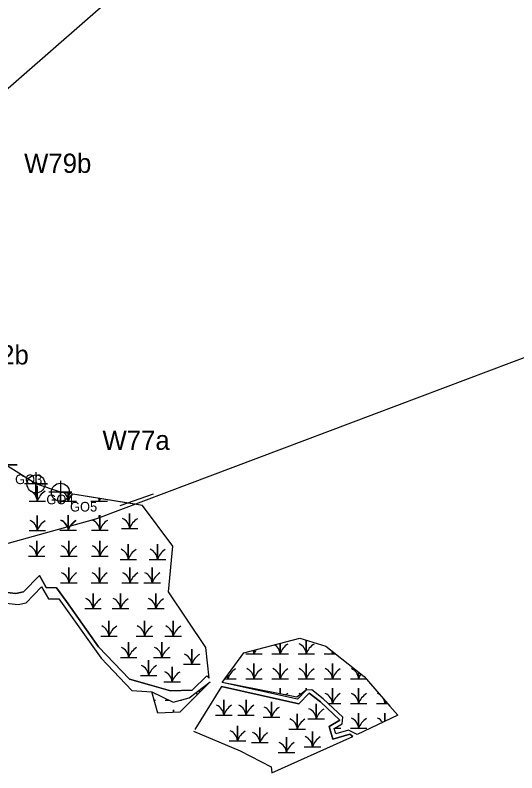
# Model space of a CAD drawing. Extents: x 1253697 to 1278588, y 912189 to 981699.
# Drawn here: x 1263292 to 1263814, y 961227 to 962015 of the extents above; entities that cross this region are included whole.
import ezdxf

# ---------------------------------------------------------------- set-up
doc = ezdxf.new("R2010")
doc.units = 0
for name, color, linetype in [('Default', 7, 'Continuous'), ('Exist Environmental Wetland Boundary', 7, 'Continuous'), ('Exist Environmental Wetland Boundary Cogo Comment', 7, 'Continuous'), ('Exist Environmental Wetland Boundary Cogo Number', 7, 'Continuous'), ('Exist Environmental Wetland Boundary Cogo Point CELL', 7, 'Continuous'), ('Exist Hydro Jurisdictional Stream or Body of Water Mitigable', 7, 'Continuous'), ('Exist Hydro Jurisdictional Stream or Body of Water Mitigable Cogo Number', 7, 'Continuous'), ('Exist Hydro Swamp or Marsh', 7, 'Continuous')]:
    doc.layers.add(name, color=color, linetype=linetype)

msp = doc.modelspace()

# ---------------------------------------------------------------- linework, layer by layer
at = {"layer": 'Default'}
for p, q in [((1263378.15, 961491.91), (1263907.9, 961691.72)), ((1263378.15, 961491.91), (1263907.9, 961691.72)), ((1263401.49, 961505.12), (1263435.89, 961517.21)), ((1262647.72, 961291.1), (1263373.74, 961490.47)), ((1262647.72, 961291.1), (1263373.74, 961490.47))]:
    msp.add_line(p, q, dxfattribs=at)
msp.add_lwpolyline([(1263679.97, 962283.96), (1263172.54, 961840.43), (1263046.76, 961795.84), (1262800.84, 961737.11), (1262633.62, 961709.12), (1262540.11, 961698.62), (1262449.95, 961699.3)], dxfattribs=at)
msp.add_lwpolyline([(1263679.97, 962283.96), (1263172.54, 961840.43), (1263046.76, 961795.84), (1262800.84, 961737.11), (1262633.62, 961709.12), (1262540.11, 961698.62), (1262449.95, 961699.3)], dxfattribs=at)
msp.add_arc((1263360.5, 961538.69), 50, 285.35544, 290.66555, dxfattribs=at)
msp.add_arc((1263360.5, 961538.69), 50, 285.35544, 290.66555, dxfattribs=at)
at = {"layer": 'Exist Environmental Wetland Boundary'}
for p, q in [((1263483.88, 961310.73), (1263483.88, 961313.36)), ((1263483.88, 961313.36), (1263483.88, 961310.73)), ((1263436.55, 961302.87), (1263438.08, 961302.87)), ((1263448.08, 961302.87), (1263451.91, 961302.87)), ((1263464.23, 961302.87), (1263465.28, 961302.87)), ((1263475.28, 961302.87), (1263475.95, 961302.87)), ((1263624.13, 961273.57), (1263630.62, 961273.57))]:
    msp.add_line(p, q, dxfattribs=at)
for points in [[(1263416.55, 961506.39), (1263339.25, 961518.87), (1263313.89, 961527.63), (1263282.26, 961547.31), (1263257.98, 961558.43), (1263216.3, 961565.52)], [(1263129.39, 961435.74), (1263155.21, 961424.01), (1263188.45, 961429.17), (1263212.21, 961422.9), (1263292.87, 961413.72), (1263301.08, 961415.46), (1263317.46, 961432.39), (1263324.34, 961419.77), (1263335.17, 961419.61), (1263345.66, 961405.46), (1263378.95, 961358.18), (1263410.98, 961324.51), (1263431.94, 961318.76), (1263453.66, 961312.39), (1263476.22, 961313.07), (1263491.42, 961328.01), (1263493.8, 961325.74), (1263490.3, 961357.55), (1263451.73, 961415.4), (1263456.21, 961462.85), (1263424.57, 961505.09), (1263339.25, 961518.87)], [(1263559.01, 961350.91), (1263567.61, 961350.91), (1263567.61, 961361.96)], [(1263567.61, 961361.96), (1263567.61, 961350.91), (1263576.21, 961350.91)], [(1263586.21, 961350.91), (1263594.81, 961350.91), (1263594.81, 961365.32)], [(1263594.81, 961365.32), (1263594.81, 961350.91), (1263603.41, 961350.91)], [(1263531.8, 961350.91), (1263540.4, 961350.91), (1263540.4, 961354.72)], [(1263540.4, 961354.72), (1263540.4, 961350.91), (1263549.01, 961350.91)], [(1263613.41, 961350.91), (1263622.01, 961350.91), (1263622.01, 961353.59)], [(1263622.01, 961353.59), (1263622.01, 961350.91), (1263625.36, 961350.91)], [(1263531.8, 961325.13), (1263540.4, 961325.13), (1263540.4, 961340.91), (1263540.4, 961325.13), (1263549.01, 961325.13)], [(1263559.01, 961325.13), (1263567.61, 961325.13), (1263567.61, 961340.91), (1263567.61, 961325.13), (1263576.21, 961325.13)], [(1263586.21, 961325.13), (1263594.81, 961325.13), (1263594.81, 961340.91), (1263594.81, 961325.13), (1263603.41, 961325.13)], [(1263613.41, 961325.13), (1263622.01, 961325.13), (1263622.01, 961340.91), (1263622.01, 961325.13), (1263630.62, 961325.13)], [(1263640.62, 961325.13), (1263649.22, 961325.13), (1263649.22, 961331.76)], [(1263649.22, 961331.76), (1263649.22, 961325.13), (1263656.69, 961325.13)], [(1263510.32, 961325.13), (1263513.2, 961325.13), (1263513.2, 961329.08)], [(1263513.2, 961329.08), (1263513.2, 961325.13), (1263521.8, 961325.13)], [(1263477.65, 961270.45), (1263525.97, 961250.1), (1263558.2, 961233.41), (1263559.13, 961227.26), (1263643.29, 961265.18), (1263640.02, 961267.36), (1263622.4, 961262.34), (1263618.63, 961275.49), (1263629.75, 961282.04), (1263609.45, 961301.1), (1263597.83, 961310.07), (1263586.95, 961298.9), (1263506.6, 961316.88), (1263478.89, 961272.44)], [(1263540.4, 961314.74), (1263540.4, 961315.13), (1263540.4, 961314.74)], [(1263567.61, 961309.38), (1263567.61, 961315.13), (1263567.61, 961309.38)], [(1263594.81, 961313.19), (1263594.81, 961315.13), (1263594.81, 961313.19)], [(1263617.82, 961299.35), (1263622.01, 961299.35), (1263622.01, 961315.13), (1263622.01, 961299.35), (1263630.62, 961299.35)], [(1263640.62, 961299.35), (1263649.22, 961299.35), (1263649.22, 961315.13), (1263649.22, 961299.35), (1263657.82, 961299.35)], [(1263667.82, 961299.35), (1263676.42, 961299.35), (1263676.42, 961302.46)], [(1263676.42, 961302.46), (1263676.42, 961299.35), (1263679.13, 961299.35)], [(1263456.68, 961290.09), (1263456.68, 961292.87), (1263456.68, 961290.09)], [(1263640.62, 961273.57), (1263649.22, 961273.57), (1263649.22, 961289.35), (1263649.22, 961273.57), (1263657.82, 961273.57)], [(1263676.42, 961280.76), (1263676.42, 961289.35), (1263676.42, 961280.76)]]:
    msp.add_lwpolyline(points, dxfattribs=at)
for points in [[(1263689.94, 961287.13), (1263647.68, 961267.22), (1263638.81, 961271.64), (1263625.46, 961267.84), (1263623.86, 961273.41), (1263632.01, 961278.2), (1263632.8, 961285.28), (1263612.5, 961304.35), (1263600.55, 961313.6), (1263594.64, 961313.18), (1263584.9, 961305.97), (1263507.49, 961321.24), (1263529.85, 961351.91), (1263588.04, 961367.4), (1263615.22, 961359.05), (1263654.85, 961327.24), (1263681.46, 961296.66)], [(1263434.19, 961311.35), (1263456.28, 961300.78), (1263472.97, 961305.17), (1263494.96, 961321.69), (1263463.38, 961290.44), (1263440.35, 961289.25)]]:
    msp.add_lwpolyline(points, close=True, dxfattribs=at)
for centre, radius, start, end in [((1263528.14, 961350.02), 12.3, 4.14034, 21.3917), ((1263558.65, 961344.85), 19.22, 147.12706, 161.62219), ((1263555.34, 961350.02), 12.3, 4.14034, 57.89776), ((1263585.85, 961344.85), 19.22, 122.12745, 161.62219), ((1263582.54, 961350.02), 12.3, 4.14034, 67.53497), ((1263613.05, 961344.85), 19.22, 122.12745, 161.62219), ((1263609.75, 961350.02), 12.3, 4.14034, 19.56955), ((1263640.26, 961344.85), 19.22, 155.08351, 161.62219), ((1263531.44, 961319.07), 19.22, 122.12745, 161.62219), ((1263528.14, 961324.24), 12.3, 4.14034, 67.53497), ((1263558.65, 961319.07), 19.22, 122.12745, 161.62219), ((1263555.34, 961324.24), 12.3, 4.14034, 67.53497), ((1263585.85, 961319.07), 19.22, 122.12745, 161.62219), ((1263582.54, 961324.24), 12.3, 4.14034, 67.53497), ((1263613.05, 961319.07), 19.22, 122.12745, 161.62219), ((1263609.75, 961324.24), 12.3, 4.14034, 67.53497), ((1263640.26, 961319.07), 19.22, 122.12745, 161.62219), ((1263636.95, 961324.24), 12.3, 4.14034, 67.53497), ((1263500.94, 961324.24), 12.3, 4.14034, 18.86451), ((1263667.46, 961319.07), 19.22, 145.77729, 161.62219), ((1263447.72, 961296.81), 19.22, 132.18565, 133.93513), ((1263471.62, 961301.98), 12.3, 33.37663, 45.0076), ((1263585.85, 961293.29), 19.22, 122.12745, 129.22476), ((1263582.54, 961298.46), 12.3, 58.63774, 67.53497), ((1263609.75, 961298.46), 12.3, 4.14034, 67.53497), ((1263640.26, 961293.29), 19.22, 122.12745, 161.62219), ((1263636.95, 961298.46), 12.3, 4.14034, 67.53497), ((1263667.46, 961293.29), 19.22, 122.12745, 161.62219), ((1263664.15, 961298.46), 12.3, 56.05806, 67.53497), ((1263664.15, 961298.46), 12.3, 4.14034, 26.01223), ((1263694.66, 961293.29), 19.22, 154.77526, 161.62219), ((1263636.95, 961272.68), 12.3, 4.14034, 67.53497), ((1263667.46, 961267.5), 19.22, 122.12745, 161.62219), ((1263664.15, 961272.68), 12.3, 34.99592, 67.53497)]:
    msp.add_arc(centre, radius, start, end, dxfattribs=at)
at = {"layer": 'Exist Environmental Wetland Boundary Cogo Point CELL'}
for points in [[(1263282.17, 961559.37), (1263282.17, 961535.37), (1263282.17, 961547.37), (1263294.17, 961547.37), (1263270.17, 961547.37)], [(1263313.89, 961539.63), (1263313.89, 961515.63), (1263313.89, 961527.63), (1263325.89, 961527.63), (1263301.89, 961527.63)], [(1263339.25, 961530.87), (1263339.25, 961506.87), (1263339.25, 961518.87), (1263351.25, 961518.87), (1263327.25, 961518.87)]]:
    msp.add_lwpolyline(points, dxfattribs=at)
for centre in [(1263313.89, 961527.63), (1263339.25, 961518.87)]:
    msp.add_circle(centre, 9.38, dxfattribs=at)
at = {"layer": 'Exist Hydro Jurisdictional Stream or Body of Water Mitigable'}
for points in [[(1263491.42, 961328.01), (1263476.22, 961313.07), (1263453.66, 961312.39), (1263431.94, 961318.76), (1263410.98, 961324.51), (1263378.95, 961358.18), (1263345.66, 961405.46), (1263335.17, 961419.61), (1263324.34, 961419.77), (1263317.46, 961432.39), (1263301.08, 961415.46), (1263292.87, 961413.72), (1263212.21, 961422.9), (1263188.45, 961429.17), (1263156.33, 961425.91), (1263129.39, 961435.74)], [(1263120.16, 961428.23), (1263157.83, 961412.41), (1263191.07, 961417.57), (1263214.83, 961411.3), (1263295.49, 961402.12), (1263303.7, 961403.86), (1263319.69, 961420.51), (1263326.96, 961408.16), (1263337.78, 961408), (1263381.56, 961346.57), (1263413.6, 961312.91), (1263434.19, 961311.35), (1263456.28, 961300.78), (1263472.97, 961305.17), (1263494.96, 961321.69)], [(1263506.6, 961316.88), (1263586.95, 961298.9), (1263597.83, 961310.07), (1263609.45, 961301.1), (1263629.75, 961282.04), (1263618.63, 961275.49), (1263622.4, 961262.34), (1263640.02, 961267.36), (1263643.29, 961265.18)], [(1263647.68, 961267.22), (1263638.81, 961271.64), (1263625.46, 961267.84), (1263623.86, 961273.41), (1263632.01, 961278.2), (1263632.8, 961285.28), (1263612.5, 961304.35), (1263600.55, 961313.6), (1263594.64, 961313.18), (1263585.5, 961303.78), (1263507.49, 961321.24)]]:
    msp.add_lwpolyline(points, dxfattribs=at)
at = {"layer": 'Exist Hydro Swamp or Marsh'}
for p, q in [((1263411.22, 961488.34), (1263411.22, 961488.34)), ((1263347.4, 961486.58), (1263347.4, 961486.58)), ((1263380.19, 961486.58), (1263380.19, 961486.58)), ((1263314.61, 961459.78), (1263314.61, 961459.78)), ((1263348.11, 961459.78), (1263348.11, 961459.78)), ((1263380.19, 961459.78), (1263380.19, 961459.78)), ((1263409.81, 961456.25), (1263409.81, 961456.25)), ((1263440.13, 961456.25), (1263440.13, 961456.25)), ((1263348.11, 961431.91), (1263348.11, 961431.91)), ((1263379.84, 961431.91), (1263379.84, 961431.91)), ((1263411.57, 961431.91), (1263411.57, 961431.91)), ((1263434.63, 961431.91), (1263434.63, 961431.91)), ((1263373.14, 961405.11), (1263373.14, 961405.11)), ((1263401.7, 961405.11), (1263401.7, 961405.11)), ((1263438.37, 961405.11), (1263438.37, 961405.11)), ((1263389.71, 961376.55), (1263389.71, 961376.55)), ((1263426.73, 961376.55), (1263426.73, 961376.55)), ((1263456.35, 961376.55), (1263456.35, 961376.55)), ((1263410.16, 961354.33), (1263410.16, 961354.33)), ((1263444.71, 961354.33), (1263444.71, 961354.33)), ((1263475.74, 961347.27), (1263475.74, 961347.27)), ((1263430.96, 961335.64), (1263430.96, 961335.64)), ((1263455.29, 961328.93), (1263455.29, 961328.93)), ((1263509.1, 961294.37), (1263509.1, 961294.37)), ((1263532.16, 961294.37), (1263532.16, 961294.37)), ((1263558.6, 961292.26), (1263558.6, 961292.26)), ((1263605.14, 961290.49), (1263605.14, 961290.49)), ((1263585.4, 961279.91), (1263585.4, 961279.91)), ((1263523.34, 961267.57), (1263523.34, 961267.57)), ((1263546.61, 961265.81), (1263546.61, 961265.81)), ((1263601.26, 961261.57), (1263601.26, 961261.57)), ((1263574.11, 961255.58), (1263574.11, 961255.58))]:
    msp.add_line(p, q, dxfattribs=at)
for points in [[(1263306.64, 961509.82), (1263315.25, 961509.82), (1263315.25, 961525.6), (1263315.25, 961509.82), (1263323.85, 961509.82)], [(1263338.85, 961509.82), (1263347.45, 961509.82), (1263347.45, 961517.55)], [(1263347.45, 961517.55), (1263347.45, 961509.82), (1263356.05, 961509.82)], [(1263371.05, 961509.82), (1263379.65, 961509.82), (1263379.65, 961512.35)], [(1263379.65, 961512.35), (1263379.65, 961509.82), (1263388.25, 961509.82)], [(1263402.62, 961481.21), (1263411.22, 961481.21), (1263411.22, 961496.99), (1263411.22, 961481.21), (1263419.82, 961481.21)], [(1263306.64, 961479.04), (1263315.25, 961479.04), (1263315.25, 961494.82), (1263315.25, 961479.04), (1263323.85, 961479.04)], [(1263338.8, 961479.45), (1263347.4, 961479.45), (1263347.4, 961495.23), (1263347.4, 961479.45), (1263356, 961479.45)], [(1263347.45, 961483.25), (1263347.45, 961494.82), (1263347.45, 961483.25)], [(1263371.59, 961479.45), (1263380.19, 961479.45), (1263380.19, 961495.23), (1263380.19, 961479.45), (1263388.8, 961479.45)], [(1263379.65, 961492.47), (1263379.65, 961494.82), (1263379.65, 961492.47)], [(1263306.01, 961452.64), (1263314.61, 961452.64), (1263314.61, 961468.42), (1263314.61, 961452.64), (1263323.21, 961452.64)], [(1263339.51, 961452.64), (1263348.11, 961452.64), (1263348.11, 961468.42), (1263348.11, 961452.64), (1263356.71, 961452.64)], [(1263371.59, 961452.64), (1263380.19, 961452.64), (1263380.19, 961468.42), (1263380.19, 961452.64), (1263388.8, 961452.64)], [(1263401.21, 961449.12), (1263409.81, 961449.12), (1263409.81, 961464.9), (1263409.81, 961449.12), (1263418.41, 961449.12)], [(1263431.53, 961449.12), (1263440.13, 961449.12), (1263440.13, 961464.9), (1263440.13, 961449.12), (1263448.73, 961449.12)], [(1263339.51, 961424.78), (1263348.11, 961424.78), (1263348.11, 961440.56), (1263348.11, 961424.78), (1263356.71, 961424.78)], [(1263371.24, 961424.78), (1263379.84, 961424.78), (1263379.84, 961440.56), (1263379.84, 961424.78), (1263388.44, 961424.78)], [(1263402.97, 961424.78), (1263411.57, 961424.78), (1263411.57, 961440.56), (1263411.57, 961424.78), (1263420.18, 961424.78)], [(1263426.03, 961424.78), (1263434.63, 961424.78), (1263434.63, 961440.56), (1263434.63, 961424.78), (1263443.24, 961424.78)], [(1263364.54, 961397.98), (1263373.14, 961397.98), (1263373.14, 961413.76), (1263373.14, 961397.98), (1263381.74, 961397.98)], [(1263393.1, 961397.98), (1263401.7, 961397.98), (1263401.7, 961413.76), (1263401.7, 961397.98), (1263410.3, 961397.98)], [(1263429.77, 961397.98), (1263438.37, 961397.98), (1263438.37, 961413.76), (1263438.37, 961397.98), (1263446.97, 961397.98)], [(1263381.11, 961369.41), (1263389.71, 961369.41), (1263389.71, 961385.19), (1263389.71, 961369.41), (1263398.31, 961369.41)], [(1263418.13, 961369.41), (1263426.73, 961369.41), (1263426.73, 961385.19), (1263426.73, 961369.41), (1263435.34, 961369.41)], [(1263447.75, 961369.41), (1263456.35, 961369.41), (1263456.35, 961385.19), (1263456.35, 961369.41), (1263464.95, 961369.41)], [(1263401.56, 961347.2), (1263410.16, 961347.2), (1263410.16, 961362.98), (1263410.16, 961347.2), (1263418.76, 961347.2)], [(1263436.11, 961347.2), (1263444.72, 961347.2), (1263444.72, 961362.98), (1263444.72, 961347.2), (1263453.32, 961347.2)], [(1263467.14, 961340.14), (1263475.74, 961340.14), (1263475.74, 961355.92), (1263475.74, 961340.14), (1263484.35, 961340.14)], [(1263422.36, 961328.5), (1263430.97, 961328.5), (1263430.97, 961344.28), (1263430.97, 961328.5), (1263439.57, 961328.5)], [(1263446.69, 961321.8), (1263455.29, 961321.8), (1263455.29, 961337.58), (1263455.29, 961321.8), (1263463.9, 961321.8)], [(1263500.5, 961287.24), (1263509.1, 961287.24), (1263509.1, 961303.02), (1263509.1, 961287.24), (1263517.7, 961287.24)], [(1263523.56, 961287.24), (1263532.16, 961287.24), (1263532.16, 961303.02), (1263532.16, 961287.24), (1263540.76, 961287.24)], [(1263550, 961285.13), (1263558.6, 961285.13), (1263558.6, 961300.91), (1263558.6, 961285.13), (1263567.2, 961285.13)], [(1263596.54, 961283.36), (1263605.14, 961283.36), (1263605.14, 961299.14), (1263605.14, 961283.36), (1263613.74, 961283.36)], [(1263576.8, 961272.78), (1263585.4, 961272.78), (1263585.4, 961288.56), (1263585.4, 961272.78), (1263594, 961272.78)], [(1263514.74, 961260.44), (1263523.34, 961260.44), (1263523.34, 961276.22), (1263523.34, 961260.44), (1263531.94, 961260.44)], [(1263538.01, 961258.67), (1263546.61, 961258.67), (1263546.61, 961274.46), (1263546.61, 961258.67), (1263555.22, 961258.67)], [(1263592.66, 961254.44), (1263601.26, 961254.44), (1263601.26, 961270.22), (1263601.26, 961254.44), (1263609.87, 961254.44)], [(1263565.51, 961248.45), (1263574.12, 961248.45), (1263574.12, 961264.23), (1263574.12, 961248.45), (1263582.72, 961248.45)]]:
    msp.add_lwpolyline(points, dxfattribs=at)
for centre, radius, start, end in [((1263302.98, 961508.93), 12.3, 4.14034, 67.53497), ((1263333.49, 961503.76), 19.22, 122.12745, 161.62219), ((1263335.18, 961508.93), 12.3, 4.14034, 49.10334), ((1263365.69, 961503.76), 19.22, 136.98925, 161.62219), ((1263367.39, 961508.93), 12.3, 4.14034, 16.49866), ((1263397.89, 961503.76), 19.22, 153.9809, 161.62219), ((1263302.98, 961478.15), 12.3, 4.14034, 67.53497), ((1263333.49, 961472.98), 19.22, 122.12745, 161.62219), ((1263335.14, 961478.56), 12.3, 4.14034, 67.53497), ((1263335.18, 961478.15), 12.3, 23.17524, 67.53497), ((1263365.65, 961473.39), 19.22, 122.12745, 161.62219), ((1263365.69, 961472.98), 19.22, 122.12745, 145.2872), ((1263367.93, 961478.56), 12.3, 4.14034, 67.53497), ((1263398.44, 961473.39), 19.22, 122.12745, 161.62219), ((1263398.95, 961480.32), 12.3, 4.14034, 67.53497), ((1263429.46, 961475.15), 19.22, 122.12745, 161.62219), ((1263302.35, 961451.76), 12.3, 4.14034, 67.53497), ((1263332.86, 961446.58), 19.22, 122.12745, 161.62219), ((1263335.84, 961451.76), 12.3, 4.14034, 67.53497), ((1263366.35, 961446.58), 19.22, 122.12745, 161.62219), ((1263367.93, 961451.76), 12.3, 4.14034, 67.53497), ((1263398.44, 961446.58), 19.22, 122.12745, 161.62219), ((1263397.54, 961448.23), 12.3, 4.14034, 67.53497), ((1263428.05, 961443.06), 19.22, 122.12745, 161.62219), ((1263427.87, 961448.23), 12.3, 4.14034, 67.53497), ((1263458.38, 961443.06), 19.22, 122.12745, 161.62219), ((1263335.84, 961423.89), 12.3, 4.14034, 67.53497), ((1263366.35, 961418.72), 19.22, 122.12745, 161.62219), ((1263367.57, 961423.89), 12.3, 4.14034, 67.53497), ((1263398.08, 961418.72), 19.22, 122.12745, 161.62219), ((1263399.31, 961423.89), 12.3, 4.14034, 67.53497), ((1263429.82, 961418.72), 19.22, 122.12745, 161.62219), ((1263422.37, 961423.89), 12.3, 4.14034, 67.53497), ((1263452.88, 961418.72), 19.22, 122.12745, 161.62219), ((1263360.88, 961397.09), 12.3, 4.14034, 67.53497), ((1263391.38, 961391.92), 19.22, 122.12745, 161.62219), ((1263389.43, 961397.09), 12.3, 4.14034, 67.53497), ((1263419.94, 961391.92), 19.22, 122.12745, 161.62219), ((1263426.1, 961397.09), 12.3, 4.14034, 67.53497), ((1263456.61, 961391.92), 19.22, 122.12745, 161.62219), ((1263377.45, 961368.53), 12.3, 4.14034, 67.53497), ((1263407.96, 961363.35), 19.22, 122.12745, 161.62219), ((1263414.47, 961368.53), 12.3, 4.14034, 67.53497), ((1263444.98, 961363.35), 19.22, 122.12745, 161.62219), ((1263444.09, 961368.53), 12.3, 4.14034, 67.53497), ((1263474.59, 961363.35), 19.22, 122.12745, 161.62219), ((1263397.9, 961346.31), 12.3, 4.14034, 67.53497), ((1263428.41, 961341.13), 19.22, 122.12745, 161.62219), ((1263432.45, 961346.31), 12.3, 4.14034, 67.53497), ((1263462.96, 961341.13), 19.22, 122.12745, 161.62219), ((1263463.48, 961339.25), 12.3, 4.14034, 67.53497), ((1263493.99, 961334.08), 19.22, 122.12745, 161.62219), ((1263418.7, 961327.62), 12.3, 4.14034, 67.53497), ((1263449.21, 961322.44), 19.22, 122.12745, 161.62219), ((1263443.03, 961320.91), 12.3, 4.14034, 67.53497), ((1263473.54, 961315.74), 19.22, 122.12745, 161.62219), ((1263496.83, 961286.35), 12.3, 4.14034, 67.53497), ((1263527.34, 961281.18), 19.22, 122.12745, 161.62219), ((1263519.89, 961286.35), 12.3, 4.14034, 67.53497), ((1263550.4, 961281.18), 19.22, 122.12745, 161.62219), ((1263546.34, 961284.24), 12.3, 4.14034, 67.53497), ((1263576.84, 961279.06), 19.22, 122.12745, 161.62219), ((1263592.88, 961282.47), 12.3, 4.14034, 67.53497), ((1263623.38, 961277.3), 19.22, 122.12745, 161.62219), ((1263573.13, 961271.89), 12.3, 4.14034, 67.53497), ((1263603.64, 961266.72), 19.22, 122.12745, 161.62219), ((1263511.08, 961259.55), 12.3, 4.14034, 67.53497), ((1263541.59, 961254.38), 19.22, 122.12745, 161.62219), ((1263534.35, 961257.79), 12.3, 4.14034, 67.53497), ((1263564.86, 961252.61), 19.22, 122.12745, 161.62219), ((1263589, 961253.55), 12.3, 4.14034, 67.53497), ((1263619.51, 961248.38), 19.22, 122.12745, 161.62219), ((1263561.85, 961247.56), 12.3, 4.14034, 67.53497), ((1263592.36, 961242.39), 19.22, 122.12745, 161.62219)]:
    msp.add_arc(centre, radius, start, end, dxfattribs=at)

# ---------------------------------------------------------------- texts
at = {"layer": 'Exist Environmental Wetland Boundary Cogo Comment'}
for s, p in [('GO3', (1263292.17, 961527.37)), ('GO4', (1263324.68, 961506.44)), ('GO5', (1263349.25, 961498.87))]:
    msp.add_text(s, height=10, dxfattribs=at).set_placement(p)
at = {"layer": 'Exist Environmental Wetland Boundary Cogo Number'}
for s, p in [('W79b', (1263301.55, 961850.87)), ('W77a', (1263382.98, 961562.98))]:
    msp.add_text(s, height=20, dxfattribs=at).set_placement(p)
at = {"layer": 'Exist Hydro Jurisdictional Stream or Body of Water Mitigable Cogo Number'}
msp.add_text('S112b', height=20, dxfattribs=at).set_placement((1263229.09, 961651.74))

doc.saveas('drawing.dxf')
